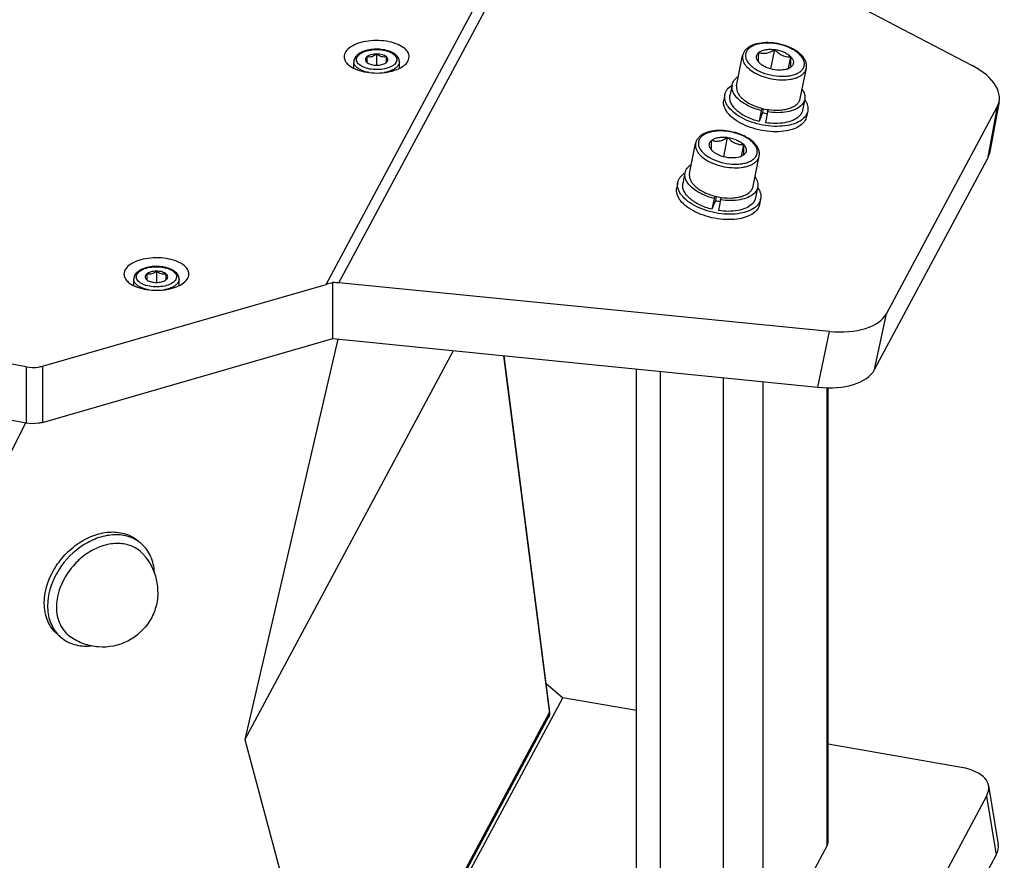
# Model space of a CAD drawing. Header units: millimetres. Extents: x 0 to 420, y 0 to 297.
# Tile 394 of 514: x 372 to 387, y 140 to 153. Entities that reach past the tile are written whole.
import ezdxf

# ---------------------------------------------------------------- set-up
doc = ezdxf.new("R2010")
doc.units = ezdxf.units.MM
doc.header["$LTSCALE"] = 23.1
doc.layers.get('0').update_dxf_attribs({"linetype": 'CONTINUOUS'})
doc.layers.add('02___PRT_ALL_AXES', color=7, linetype='CONTINUOUS')

msp = doc.modelspace()

# ---------------------------------------------------------------- linework, layer by layer
at = {"color": 7, "linetype": 'Continuous'}
for p, q in [((376.3357, 148.891), (379.9321, 155.602)), ((376.532, 148.9126), (380.0676, 155.5102)), ((380.0676, 155.5102), (386.2767, 152.2607)), ((377.1143, 152.4374), (377.1143, 152.2642)), ((383.1809, 152.2062), (383.2405, 152.5049)), ((376.7643, 152.2156), (376.7643, 152.3161)), ((376.9643, 152.3941), (376.9643, 152.3075)), ((376.9643, 152.3075), (376.9729, 152.3008)), ((377.2558, 152.3008), (377.2643, 152.3075)), ((377.2643, 152.3075), (377.2643, 152.3941)), ((377.4643, 152.2156), (377.4643, 152.3161)), ((382.6535, 151.9484), (382.7464, 152.4137)), ((383.004, 152.2989), (382.9983, 152.3047)), ((383.453, 152.2159), (383.4885, 152.3934)), ((383.6342, 151.7526), (383.7271, 152.2179)), ((382.5841, 151.9584), (382.5517, 151.7959)), ((382.4732, 151.8116), (382.4567, 151.7285)), ((383.7021, 151.7352), (383.6696, 151.5727)), ((386.6934, 151.7061), (386.5436, 150.9054)), ((383.0329, 151.5653), (382.9997, 151.3991)), ((383.0523, 151.5342), (382.9997, 151.3991)), ((383.0465, 151.6003), (383.0329, 151.5653)), ((383.0646, 151.596), (383.0523, 151.5342)), ((383.1313, 151.5454), (383.0981, 151.3792)), ((383.1313, 151.5454), (383.1452, 151.581)), ((383.7481, 151.557), (383.7315, 151.4739)), ((384.9582, 148.4398), (386.6635, 151.622)), ((386.6635, 151.622), (386.5138, 150.8212)), ((381.9288, 150.5961), (382.0218, 151.0614)), ((382.4562, 150.8539), (382.5158, 151.1526)), ((382.2793, 150.9466), (382.2736, 150.9524)), ((382.7283, 150.8636), (382.7638, 151.0411)), ((382.9095, 150.4003), (383.0024, 150.8656)), ((384.7761, 147.5787), (386.5138, 150.8212)), ((381.8594, 150.6061), (381.827, 150.4436)), ((381.7486, 150.4593), (381.732, 150.3762)), ((382.9774, 150.3829), (382.9449, 150.2204)), ((382.3082, 150.213), (382.275, 150.0468)), ((382.3276, 150.1819), (382.275, 150.0468)), ((382.3218, 150.248), (382.3082, 150.213)), ((382.3399, 150.2437), (382.3276, 150.1819)), ((382.4066, 150.1931), (382.3734, 150.0269)), ((382.4066, 150.1931), (382.4205, 150.2287)), ((383.0234, 150.2047), (383.0068, 150.1216)), ((373.7266, 149.0933), (373.7266, 148.9201)), ((373.3766, 148.8716), (373.3766, 148.9721)), ((373.5766, 149.05), (373.5766, 148.9634)), ((373.5766, 148.9634), (373.5852, 148.9567)), ((373.8681, 148.9567), (373.8766, 148.9634)), ((373.8766, 148.9634), (373.8766, 149.05)), ((374.0766, 148.8716), (374.0766, 148.9721)), ((371.9742, 147.6319), (376.3357, 148.891)), ((376.4417, 148.0555), (376.4417, 148.9183)), ((384.0831, 148.1674), (376.532, 148.9126)), ((371.7192, 147.6213), (365.9148, 148.7064)), ((384.7761, 147.5787), (384.9582, 148.4398)), ((371.9742, 146.7659), (376.4417, 148.0555)), ((376.5188, 148.0478), (375.0854, 141.8862)), ((376.5189, 148.0478), (375.0854, 141.8862)), ((376.4417, 148.0555), (383.9013, 147.3074)), ((383.9013, 147.3074), (384.0831, 148.1674)), ((371.7192, 146.7553), (365.9148, 147.8404)), ((378.2921, 147.8699), (375.0854, 141.8862)), ((379.7787, 142.2878), (379.0742, 147.7915)), ((379.0742, 147.7915), (379.7763, 142.3063)), ((371.7192, 147.6213), (371.7192, 146.7553)), ((371.9742, 147.6319), (371.9742, 146.7659)), ((381.1145, 138.3104), (381.1145, 147.5869)), ((381.4851, 138.1427), (381.4851, 147.5497)), ((382.4511, 138.166), (382.4511, 147.4528)), ((383.0634, 138.4191), (383.0634, 147.3914)), ((384.0469, 140.2544), (384.0469, 147.299)), ((384.064, 140.3165), (384.064, 147.2986)), ((371.7093, 146.7571), (368.3905, 140.1527)), ((379.7192, 142.7528), (379.9783, 142.5283)), ((376.4267, 135.9009), (379.9783, 142.5283)), ((381.1145, 142.3296), (379.9783, 142.5283)), ((379.7765, 142.3047), (376.5772, 136.3347)), ((379.7765, 142.3047), (379.7763, 142.3063)), ((379.7688, 142.2537), (376.571, 136.2866)), ((375.0854, 141.8862), (376.577, 136.3361)), ((375.0854, 141.8862), (376.5769, 136.3361)), ((386.1122, 141.4554), (384.064, 141.8136)), ((386.5307, 141.1757), (386.6804, 140.2702)), ((386.4988, 141.015), (384.7611, 137.7725)), ((386.4988, 141.015), (386.6485, 140.1094)), ((384.0469, 140.2544), (383.0634, 138.4191)), ((386.6485, 140.1094), (384.9432, 136.9273))]:
    msp.add_line(p, q, dxfattribs=at)
for centre, radius, start, end in [((377.0445, 152.4021), 0.124, 234.71833, 235.29749), ((377.1841, 152.4021), 0.124, 304.70251, 305.28167), ((383.1675, 152.4639), 0.2323, 225.26957, 225.73686), ((383.2541, 152.5997), 0.4323, 294.59072, 295.77331), ((383.354, 152.435), 0.2421, 289.31187, 292.11756), ((383.2439, 152.6209), 0.4558, 295.76631, 296.13309), ((383.2757, 152.5106), 0.9387, 255.87054, 262.00822), ((383.1894, 152.0785), 0.5613, 255.86055, 263.5555), ((382.4428, 151.1116), 0.2323, 225.26957, 225.73686), ((382.5294, 151.2474), 0.4323, 294.59072, 295.77331), ((382.6293, 151.0827), 0.2421, 289.31187, 292.11756), ((382.5192, 151.2686), 0.4558, 295.76631, 296.13309), ((382.551, 151.1583), 0.9387, 255.87054, 262.00822), ((382.4647, 150.7262), 0.5613, 255.86055, 263.5555), ((373.6568, 149.058), 0.124, 234.71833, 235.29749), ((373.7964, 149.058), 0.124, 304.70251, 305.28167), ((373.1448, 144.4929), 0.5359, 54.56619, 56.10693), ((373.1455, 144.494), 0.5347, 49.09362, 54.56306), ((372.6043, 143.8685), 0.5382, 222.11172, 229.08281)]:
    msp.add_arc(centre, radius, start, end, dxfattribs=at)
for centre, major_axis, ratio, start_param, end_param in [((385.712, 151.8982), (0.9808, -0.1954), 0.5320543, -0.1604666, 1.0666685), ((385.5625, 151.099), (0.9804, -0.1975), 0.5322907, -0.1593257, 0.0074014), ((376.3357, 148.0249), (1.1681, 0.5975), 0.6161255, 1.1788443, 1.2654823), ((376.3499, 148.0515), (1.0543, 0.1371), 0.8122862, 1.2929421, 1.3789335), ((384.0067, 148.7161), (0.9808, -0.1954), 0.5320543, -1.3876016, -0.1604666), ((383.8249, 147.8566), (0.9803, -0.1976), 0.5323303, -1.3863775, -0.1592425), ((379.6702, 142.2818), (0.1072, -0.0237), 0.8833956, 5.638389, 6.590419), ((379.6708, 142.2827), (0.1062, 0.0196), 0.7973178, 0.018061, 0.0283853), ((385.5475, 140.992), (0.9823, 0.189), 0.4541199, -0.3532987, 0.8738364), ((383.564, 140.2427), (0.4983, 0.0926), 0.4481906, -0.3449074, -0.083108), ((385.697, 140.0881), (0.9826, 0.187), 0.4547421, -0.3523794, -0.0109937)]:
    msp.add_ellipse(centre, major_axis=major_axis, ratio=ratio, start_param=start_param, end_param=end_param, dxfattribs=at)
for points, knots in [([(383.6564, 152.4138), (383.6277, 152.4444), (383.5562, 152.4997), (383.4297, 152.5601), (383.2868, 152.5999), (383.1397, 152.6158), (383.0008, 152.6064), (382.8969, 152.5759), (382.8296, 152.5369), (382.7899, 152.502), (382.7607, 152.4608), (382.7496, 152.4295), (382.7464, 152.4137)], [0, 0, 0, 0, 0.121068, 0.257454, 0.4025386, 0.5472054, 0.6824494, 0.8020083, 0.8556268, 0.9057564, 0.9534723, 1, 1, 1, 1]), ([(383.6339, 152.4197), (383.6179, 152.4368), (383.5804, 152.4694), (383.49, 152.5267), (383.3555, 152.5793), (383.2107, 152.6045), (383.0949, 152.6058), (383.0146, 152.5972), (382.9428, 152.5792), (382.882, 152.5526), (382.8343, 152.5178), (382.8019, 152.4754), (382.7873, 152.4268), (382.792, 152.3754), (382.8146, 152.3242), (382.8388, 152.2934), (382.8529, 152.2783)], [0, 0, 0, 0, 0.06216, 0.131089, 0.2833579, 0.4420395, 0.5184913, 0.5902819, 0.655854, 0.7142692, 0.7655223, 0.8109416, 0.8534424, 0.8969869, 0.9451395, 1, 1, 1, 1]), ([(377.409, 152.4239), (377.3871, 152.4428), (377.3324, 152.4743), (377.2379, 152.5023), (377.1324, 152.5138), (377.0253, 152.5081), (376.9262, 152.4855), (376.8543, 152.4521), (376.8097, 152.4165), (376.7846, 152.3866), (376.7682, 152.3528), (376.7643, 152.3282), (376.7643, 152.3161)], [0, 0, 0, 0, 0.115617, 0.2481567, 0.3921843, 0.5379922, 0.6752892, 0.7967589, 0.8512701, 0.9024727, 0.9516605, 1, 1, 1, 1]), ([(376.8458, 152.2733), (376.8364, 152.2814), (376.8202, 152.2986), (376.8052, 152.3293), (376.8029, 152.3616), (376.8139, 152.393), (376.8365, 152.4218), (376.8832, 152.4581), (376.9639, 152.4905), (377.0751, 152.5083), (377.1921, 152.5047), (377.298, 152.4803), (377.3596, 152.4483), (377.3828, 152.4283)], [0, 0, 0, 0, 0.0498983, 0.0935154, 0.1341733, 0.1763503, 0.2239019, 0.2789131, 0.4115669, 0.5667658, 0.7280932, 0.8773568, 1, 1, 1, 1]), ([(377.3828, 152.4283), (377.3922, 152.4201), (377.4084, 152.4029), (377.4235, 152.3723), (377.4257, 152.34), (377.4147, 152.3085), (377.3921, 152.2798), (377.3454, 152.2435), (377.2648, 152.2111), (377.1535, 152.1932), (377.0365, 152.1969), (376.9307, 152.2213), (376.869, 152.2532), (376.8458, 152.2733)], [0, 0, 0, 0, 0.0498983, 0.0935154, 0.1341733, 0.1763503, 0.2239019, 0.2789131, 0.4115669, 0.5667658, 0.7280932, 0.8773568, 1, 1, 1, 1]), ([(377.1143, 152.4374), (377.0852, 152.4374), (377.0428, 152.4323), (376.993, 152.414), (376.9726, 152.4012), (376.9643, 152.3941)], [0, 0, 0, 0, 0.550744, 0.7929119, 1, 1, 1, 1]), ([(377.1143, 152.4374), (377.1028, 152.4283), (377.0793, 152.4116), (377.0409, 152.3941), (377.0015, 152.3884), (376.9762, 152.3916), (376.9643, 152.3941)], [0, 0, 0, 0, 0.2724053, 0.5328132, 0.7741072, 1, 1, 1, 1]), ([(377.2643, 152.3941), (377.256, 152.4012), (377.2356, 152.414), (377.1858, 152.4323), (377.1434, 152.4374), (377.1143, 152.4374)], [0, 0, 0, 0, 0.2070881, 0.449256, 1, 1, 1, 1]), ([(377.2643, 152.3941), (377.2524, 152.3916), (377.2272, 152.3884), (377.1877, 152.3941), (377.1494, 152.4116), (377.1258, 152.4283), (377.1143, 152.4374)], [0, 0, 0, 0, 0.2258928, 0.4671868, 0.7275947, 1, 1, 1, 1]), ([(377.4643, 152.3161), (377.4643, 152.3362), (377.4529, 152.378), (377.425, 152.41), (377.409, 152.4239)], [0, 0, 0, 0, 0.485735, 1, 1, 1, 1]), ([(382.8529, 152.2783), (382.8689, 152.2613), (382.9064, 152.2286), (382.9968, 152.1714), (383.1313, 152.1187), (383.2761, 152.0936), (383.3919, 152.0922), (383.4722, 152.1009), (383.544, 152.1188), (383.6048, 152.1455), (383.6525, 152.1803), (383.6849, 152.2227), (383.6995, 152.2712), (383.6948, 152.3227), (383.6722, 152.3738), (383.648, 152.4046), (383.6339, 152.4197)], [0, 0, 0, 0, 0.06216, 0.131089, 0.2833579, 0.4420395, 0.5184913, 0.5902819, 0.655854, 0.7142692, 0.7655223, 0.8109416, 0.8534424, 0.8969869, 0.9451395, 1, 1, 1, 1]), ([(382.9983, 152.3047), (382.9868, 152.317), (382.9677, 152.3424), (382.9571, 152.3801), (382.96, 152.408), (382.9697, 152.4346), (382.9842, 152.4512), (382.9954, 152.4605)], [0, 0, 0, 0, 0.2853119, 0.5271275, 0.6403868, 0.754207, 1, 1, 1, 1]), ([(382.9983, 152.3047), (382.9971, 152.3063), (382.9948, 152.3111), (382.9925, 152.3206), (382.991, 152.334), (382.9899, 152.3608), (382.9914, 152.4036), (382.9939, 152.4402), (382.9954, 152.4605)], [0, 0, 0, 0, 0.0403288, 0.0996713, 0.1844199, 0.2987765, 0.6116557, 1, 1, 1, 1]), ([(382.9954, 152.4605), (383.0087, 152.4715), (383.0421, 152.49), (383.1008, 152.5058), (383.1686, 152.5114), (383.2161, 152.5082), (383.2405, 152.5049)], [0, 0, 0, 0, 0.202862, 0.4415193, 0.710794, 1, 1, 1, 1]), ([(382.9954, 152.4605), (383.0131, 152.4545), (383.0516, 152.4452), (383.1144, 152.448), (383.1787, 152.4697), (383.2199, 152.4923), (383.2405, 152.5049)], [0, 0, 0, 0, 0.2175923, 0.4555185, 0.7193452, 1, 1, 1, 1]), ([(383.2405, 152.5049), (383.2895, 152.4982), (383.3603, 152.4789), (383.4414, 152.435), (383.4748, 152.4079), (383.4885, 152.3934)], [0, 0, 0, 0, 0.537313, 0.7832287, 1, 1, 1, 1]), ([(383.2405, 152.5049), (383.2578, 152.487), (383.2939, 152.4534), (383.3555, 152.4146), (383.4221, 152.3948), (383.4669, 152.3927), (383.4885, 152.3934)], [0, 0, 0, 0, 0.2662645, 0.5249716, 0.7691865, 1, 1, 1, 1]), ([(376.8112, 152.2286), (376.7974, 152.2406), (376.7742, 152.2664), (376.7643, 152.3005), (376.7643, 152.3161)], [0, 0, 0, 0, 0.5392238, 1, 1, 1, 1]), ([(376.9643, 152.3941), (376.9575, 152.3882), (376.946, 152.3754), (376.9389, 152.3508), (376.946, 152.3262), (376.9575, 152.3134), (376.9643, 152.3075)], [0, 0, 0, 0, 0.2696139, 0.5, 0.7303861, 1, 1, 1, 1]), ([(376.9739, 152.3001), (376.9922, 152.2874), (377.039, 152.2696), (377.0878, 152.2642), (377.1143, 152.2642)], [0, 0, 0, 0, 0.4575318, 1, 1, 1, 1]), ([(377.1143, 152.2642), (377.1408, 152.2642), (377.1896, 152.2696), (377.2364, 152.2874), (377.2547, 152.3001)], [0, 0, 0, 0, 0.5424682, 1, 1, 1, 1]), ([(377.4643, 152.3161), (377.4643, 152.307), (377.4613, 152.2881), (377.4455, 152.2559), (377.4131, 152.222), (377.3626, 152.1906), (377.2995, 152.1658), (377.2528, 152.1549), (377.2281, 152.1506)], [0, 0, 0, 0, 0.0884823, 0.1829031, 0.3444896, 0.5359497, 0.7563666, 1, 1, 1, 1]), ([(377.2643, 152.3075), (377.2711, 152.3134), (377.2826, 152.3262), (377.2898, 152.3508), (377.2826, 152.3754), (377.2711, 152.3882), (377.2643, 152.3941)], [0, 0, 0, 0, 0.2696139, 0.5, 0.7303861, 1, 1, 1, 1]), ([(382.7464, 152.4137), (382.7437, 152.3997), (382.7424, 152.3699), (382.7537, 152.3247), (382.7774, 152.2799), (382.7996, 152.2525), (382.8123, 152.2389)], [0, 0, 0, 0, 0.2208304, 0.4550917, 0.712933, 1, 1, 1, 1]), ([(383.2463, 152.1931), (383.1994, 152.1995), (383.1314, 152.2177), (383.0525, 152.2586), (383.0193, 152.2839), (383.0053, 152.2975)], [0, 0, 0, 0, 0.5336826, 0.7801719, 1, 1, 1, 1]), ([(383.4885, 152.3934), (383.4869, 152.3731), (383.4844, 152.3364), (383.483, 152.2937), (383.484, 152.2669), (383.4856, 152.2534), (383.4879, 152.244), (383.4901, 152.2392), (383.4914, 152.2375)], [0, 0, 0, 0, 0.3883443, 0.7012235, 0.8155801, 0.9003287, 0.9596712, 1, 1, 1, 1]), ([(383.4885, 152.3934), (383.5, 152.3811), (383.5191, 152.3557), (383.5297, 152.3179), (383.5268, 152.29), (383.5171, 152.2635), (383.5026, 152.2468), (383.4914, 152.2375)], [0, 0, 0, 0, 0.2853119, 0.5271275, 0.6403868, 0.754207, 1, 1, 1, 1]), ([(383.7271, 152.2179), (383.7304, 152.2344), (383.732, 152.2691), (383.7194, 152.3205), (383.6937, 152.3698), (383.6699, 152.3995), (383.6564, 152.4138)], [0, 0, 0, 0, 0.2337775, 0.4740628, 0.7275816, 1, 1, 1, 1]), ([(377.0006, 152.1506), (376.9635, 152.157), (376.8965, 152.1746), (376.8348, 152.2082), (376.8112, 152.2286)], [0, 0, 0, 0, 0.5470044, 1, 1, 1, 1]), ([(382.8123, 152.2389), (382.8409, 152.2085), (382.9131, 152.1529), (383.0413, 152.0917), (383.1873, 152.0506), (383.3377, 152.0336), (383.4594, 152.0409), (383.5467, 152.061), (383.6027, 152.0818), (383.65, 152.1083), (383.6877, 152.1402), (383.7144, 152.1768), (383.7244, 152.2042), (383.7271, 152.2179)], [0, 0, 0, 0, 0.1211667, 0.2604736, 0.4097309, 0.5587542, 0.697403, 0.7602865, 0.8178855, 0.8699738, 0.9168741, 0.9596155, 1, 1, 1, 1]), ([(383.4341, 152.2065), (383.4061, 152.1967), (383.3431, 152.1858), (383.2796, 152.1886), (383.2463, 152.1931)], [0, 0, 0, 0, 0.4688006, 1, 1, 1, 1]), ([(383.4914, 152.2375), (383.4876, 152.2352), (383.4723, 152.226), (383.4566, 152.2175), (383.4447, 152.2117)], [0, 0, 0, 0, 0.2521285, 1, 1, 1, 1]), ([(383.4914, 152.2375), (383.4882, 152.2349), (383.4739, 152.2241), (383.4578, 152.2159), (383.4452, 152.2107)], [0, 0, 0, 0, 0.2336291, 1, 1, 1, 1]), ([(382.5849, 151.9621), (382.5874, 151.9745), (382.5955, 151.9993), (382.6243, 152.0466), (382.6573, 152.0749), (382.6818, 152.0908)], [0, 0, 0, 0, 0.2304716, 0.4697415, 1, 1, 1, 1]), ([(382.4732, 151.8116), (382.4761, 151.8257), (382.4854, 151.8541), (382.5182, 151.9081), (382.556, 151.9404), (382.584, 151.9585)], [0, 0, 0, 0, 0.2304337, 0.4696838, 1, 1, 1, 1]), ([(382.7585, 151.6816), (382.7289, 151.701), (382.6763, 151.7416), (382.6157, 151.8124), (382.5868, 151.8768), (382.5805, 151.9268), (382.5826, 151.9506), (382.5849, 151.9621)], [0, 0, 0, 0, 0.3044669, 0.5689445, 0.7958872, 0.8995787, 1, 1, 1, 1]), ([(382.6535, 151.9484), (382.6507, 151.9344), (382.6495, 151.9045), (382.6608, 151.8594), (382.6845, 151.8146), (382.7067, 151.7871), (382.7194, 151.7736)], [0, 0, 0, 0, 0.2208305, 0.4550914, 0.7129325, 1, 1, 1, 1]), ([(383.6627, 151.8949), (383.6793, 151.8709), (383.6989, 151.8321), (383.7073, 151.7773), (383.7053, 151.7513), (383.7028, 151.7389)], [0, 0, 0, 0, 0.5302736, 0.7695386, 1, 1, 1, 1]), ([(383.4202, 151.2536), (383.3666, 151.2439), (383.2532, 151.2351), (383.0804, 151.2488), (382.9086, 151.2879), (382.7501, 151.3495), (382.6163, 151.4291), (382.5292, 151.5098), (382.4827, 151.579), (382.461, 151.6294), (382.4514, 151.6797), (382.4535, 151.7128), (382.4567, 151.7285)], [0, 0, 0, 0, 0.1368841, 0.2840547, 0.4337878, 0.5779873, 0.7093782, 0.8228727, 0.8725407, 0.9178803, 0.9598667, 1, 1, 1, 1]), ([(383.4368, 151.3367), (383.3832, 151.327), (383.2697, 151.3182), (383.097, 151.3319), (382.9252, 151.371), (382.7667, 151.4326), (382.6329, 151.5122), (382.5458, 151.5929), (382.4993, 151.6621), (382.4775, 151.7125), (382.468, 151.7628), (382.4701, 151.7959), (382.4732, 151.8116)], [0, 0, 0, 0, 0.1368841, 0.2840547, 0.4337878, 0.5779873, 0.7093782, 0.8228727, 0.8725407, 0.9178803, 0.9598667, 1, 1, 1, 1]), ([(382.9997, 151.3991), (382.9339, 151.4157), (382.8394, 151.449), (382.7275, 151.5117), (382.6583, 151.5633), (382.6041, 151.6191), (382.5666, 151.6776), (382.5473, 151.7374), (382.548, 151.7774), (382.5517, 151.7959)], [0, 0, 0, 0, 0.3145911, 0.459925, 0.5932499, 0.7128831, 0.8187089, 0.9128183, 1, 1, 1, 1]), ([(382.7194, 151.7736), (382.738, 151.7537), (382.7821, 151.7159), (382.8887, 151.6505), (382.9814, 151.6167), (383.0465, 151.6003)], [0, 0, 0, 0, 0.2185472, 0.4621342, 1, 1, 1, 1]), ([(383.0329, 151.5653), (382.9828, 151.5779), (382.8877, 151.6092), (382.7986, 151.6553), (382.7585, 151.6816)], [0, 0, 0, 0, 0.5186515, 1, 1, 1, 1]), ([(383.7028, 151.7389), (383.6991, 151.7203), (383.6842, 151.6828), (383.6347, 151.6251), (383.5482, 151.5743), (383.4256, 151.5405), (383.2828, 151.5293), (383.1826, 151.5375), (383.1313, 151.5454)], [0, 0, 0, 0, 0.0870689, 0.1811405, 0.3447508, 0.5396975, 0.7614589, 1, 1, 1, 1]), ([(383.1452, 151.581), (383.2034, 151.5728), (383.29, 151.5687), (383.4001, 151.5824), (383.4723, 151.6011), (383.5339, 151.628), (383.5832, 151.6626), (383.6183, 151.7042), (383.631, 151.7365), (383.6342, 151.7526)], [0, 0, 0, 0, 0.3147251, 0.4598889, 0.5930147, 0.7125078, 0.8183201, 0.9125688, 1, 1, 1, 1]), ([(383.7022, 151.7352), (383.7121, 151.7209), (383.7292, 151.6919), (383.7462, 151.6463), (383.7532, 151.6009), (383.7509, 151.5712), (383.7481, 151.557)], [0, 0, 0, 0, 0.2763391, 0.5312888, 0.770046, 1, 1, 1, 1]), ([(383.6696, 151.5727), (383.6659, 151.5541), (383.651, 151.5166), (383.6015, 151.4589), (383.515, 151.4081), (383.3924, 151.3743), (383.2496, 151.3631), (383.1494, 151.3713), (383.0981, 151.3792)], [0, 0, 0, 0, 0.0870689, 0.1811405, 0.3447512, 0.5396979, 0.7614591, 1, 1, 1, 1]), ([(383.7481, 151.557), (383.7454, 151.5438), (383.7371, 151.5175), (383.708, 151.4671), (383.6482, 151.4116), (383.5516, 151.3635), (383.4771, 151.344), (383.4368, 151.3367)], [0, 0, 0, 0, 0.1001093, 0.2035487, 0.4303021, 0.6950398, 1, 1, 1, 1]), ([(383.7315, 151.4739), (383.7289, 151.4607), (383.7205, 151.4344), (383.6914, 151.384), (383.6316, 151.3285), (383.535, 151.2804), (383.4605, 151.2609), (383.4202, 151.2536)], [0, 0, 0, 0, 0.1001093, 0.2035487, 0.4303021, 0.6950398, 1, 1, 1, 1]), ([(382.9317, 151.0615), (382.903, 151.0921), (382.8315, 151.1474), (382.705, 151.2078), (382.5621, 151.2476), (382.415, 151.2635), (382.2761, 151.2541), (382.1722, 151.2237), (382.105, 151.1846), (382.0652, 151.1497), (382.036, 151.1085), (382.0249, 151.0772), (382.0218, 151.0614)], [0, 0, 0, 0, 0.121068, 0.257454, 0.4025386, 0.5472054, 0.6824494, 0.8020083, 0.8556268, 0.9057564, 0.9534723, 1, 1, 1, 1]), ([(382.9092, 151.0674), (382.8932, 151.0845), (382.8557, 151.1171), (382.7653, 151.1744), (382.6308, 151.227), (382.486, 151.2522), (382.3702, 151.2535), (382.2899, 151.2449), (382.2181, 151.2269), (382.1573, 151.2003), (382.1096, 151.1655), (382.0772, 151.1231), (382.0626, 151.0745), (382.0673, 151.0231), (382.0899, 150.9719), (382.1141, 150.9411), (382.1282, 150.926)], [0, 0, 0, 0, 0.06216, 0.131089, 0.2833579, 0.4420395, 0.5184913, 0.5902819, 0.655854, 0.7142692, 0.7655223, 0.8109416, 0.8534424, 0.8969869, 0.9451395, 1, 1, 1, 1]), ([(382.0218, 151.0614), (382.019, 151.0474), (382.0177, 151.0176), (382.029, 150.9724), (382.0527, 150.9277), (382.0749, 150.9002), (382.0876, 150.8866)], [0, 0, 0, 0, 0.2208304, 0.4550917, 0.712933, 1, 1, 1, 1]), ([(382.1282, 150.926), (382.1442, 150.909), (382.1817, 150.8763), (382.2721, 150.8191), (382.4066, 150.7664), (382.5514, 150.7413), (382.6672, 150.7399), (382.7475, 150.7486), (382.8193, 150.7665), (382.8801, 150.7932), (382.9278, 150.828), (382.9602, 150.8704), (382.9748, 150.9189), (382.9701, 150.9704), (382.9475, 151.0215), (382.9234, 151.0523), (382.9092, 151.0674)], [0, 0, 0, 0, 0.06216, 0.131089, 0.2833579, 0.4420395, 0.5184913, 0.5902819, 0.655854, 0.7142692, 0.7655223, 0.8109416, 0.8534424, 0.8969869, 0.9451395, 1, 1, 1, 1]), ([(382.2736, 150.9524), (382.2621, 150.9647), (382.2431, 150.9901), (382.2325, 151.0278), (382.2353, 151.0557), (382.245, 151.0823), (382.2595, 151.099), (382.2707, 151.1082)], [0, 0, 0, 0, 0.2853119, 0.5271275, 0.6403868, 0.754207, 1, 1, 1, 1]), ([(382.2736, 150.9524), (382.2724, 150.9541), (382.2701, 150.9588), (382.2679, 150.9683), (382.2663, 150.9817), (382.2652, 151.0086), (382.2667, 151.0513), (382.2692, 151.0879), (382.2707, 151.1082)], [0, 0, 0, 0, 0.0403288, 0.0996713, 0.1844199, 0.2987765, 0.6116557, 1, 1, 1, 1]), ([(382.2707, 151.1082), (382.284, 151.1192), (382.3174, 151.1377), (382.3761, 151.1535), (382.4439, 151.1591), (382.4914, 151.1559), (382.5158, 151.1526)], [0, 0, 0, 0, 0.202862, 0.4415193, 0.710794, 1, 1, 1, 1]), ([(382.2707, 151.1082), (382.2884, 151.1022), (382.3269, 151.0929), (382.3897, 151.0957), (382.454, 151.1174), (382.4952, 151.14), (382.5158, 151.1526)], [0, 0, 0, 0, 0.2175923, 0.4555185, 0.7193452, 1, 1, 1, 1]), ([(382.5158, 151.1526), (382.5648, 151.1459), (382.6356, 151.1266), (382.7167, 151.0827), (382.7501, 151.0556), (382.7638, 151.0411)], [0, 0, 0, 0, 0.537313, 0.7832287, 1, 1, 1, 1]), ([(382.5158, 151.1526), (382.5331, 151.1347), (382.5692, 151.1011), (382.6308, 151.0623), (382.6974, 151.0425), (382.7422, 151.0404), (382.7638, 151.0411)], [0, 0, 0, 0, 0.2662645, 0.5249716, 0.7691865, 1, 1, 1, 1]), ([(383.0024, 150.8656), (383.0057, 150.8821), (383.0073, 150.9168), (382.9948, 150.9682), (382.969, 151.0176), (382.9452, 151.0472), (382.9317, 151.0615)], [0, 0, 0, 0, 0.2337775, 0.4740628, 0.7275816, 1, 1, 1, 1]), ([(382.5216, 150.8409), (382.4747, 150.8472), (382.4068, 150.8654), (382.3278, 150.9063), (382.2946, 150.9316), (382.2806, 150.9452)], [0, 0, 0, 0, 0.5336826, 0.7801719, 1, 1, 1, 1]), ([(382.7638, 151.0411), (382.7622, 151.0208), (382.7598, 150.9841), (382.7583, 150.9414), (382.7593, 150.9146), (382.7609, 150.9011), (382.7632, 150.8917), (382.7654, 150.8869), (382.7667, 150.8852)], [0, 0, 0, 0, 0.3883443, 0.7012235, 0.8155801, 0.9003287, 0.9596712, 1, 1, 1, 1]), ([(382.7638, 151.0411), (382.7753, 151.0288), (382.7944, 151.0034), (382.805, 150.9656), (382.8021, 150.9377), (382.7924, 150.9112), (382.7779, 150.8945), (382.7667, 150.8852)], [0, 0, 0, 0, 0.2853119, 0.5271275, 0.6403868, 0.754207, 1, 1, 1, 1]), ([(382.0876, 150.8866), (382.1162, 150.8562), (382.1884, 150.8007), (382.3166, 150.7394), (382.4626, 150.6983), (382.6131, 150.6813), (382.7347, 150.6886), (382.822, 150.7087), (382.878, 150.7295), (382.9254, 150.756), (382.963, 150.7879), (382.9897, 150.8245), (382.9997, 150.8519), (383.0024, 150.8656)], [0, 0, 0, 0, 0.1211667, 0.2604736, 0.4097309, 0.5587542, 0.697403, 0.7602865, 0.8178855, 0.8699738, 0.9168741, 0.9596155, 1, 1, 1, 1]), ([(382.7094, 150.8543), (382.6814, 150.8444), (382.6184, 150.8335), (382.5549, 150.8363), (382.5216, 150.8409)], [0, 0, 0, 0, 0.4688006, 1, 1, 1, 1]), ([(382.7667, 150.8852), (382.7629, 150.8829), (382.7476, 150.8737), (382.732, 150.8652), (382.72, 150.8594)], [0, 0, 0, 0, 0.2521285, 1, 1, 1, 1]), ([(382.7667, 150.8852), (382.7635, 150.8826), (382.7492, 150.8718), (382.7331, 150.8636), (382.7205, 150.8584)], [0, 0, 0, 0, 0.2336291, 1, 1, 1, 1]), ([(381.7486, 150.4593), (381.7514, 150.4734), (381.7607, 150.5018), (381.7935, 150.5558), (381.8313, 150.5881), (381.8593, 150.6062)], [0, 0, 0, 0, 0.2304337, 0.4696838, 1, 1, 1, 1]), ([(382.0338, 150.3293), (382.0043, 150.3487), (381.9516, 150.3893), (381.891, 150.4601), (381.8621, 150.5245), (381.8558, 150.5745), (381.8579, 150.5983), (381.8602, 150.6098)], [0, 0, 0, 0, 0.3044669, 0.5689445, 0.7958872, 0.8995787, 1, 1, 1, 1]), ([(381.8602, 150.6098), (381.8627, 150.6222), (381.8708, 150.647), (381.8996, 150.6943), (381.9326, 150.7226), (381.9571, 150.7385)], [0, 0, 0, 0, 0.2304716, 0.4697415, 1, 1, 1, 1]), ([(382.7121, 149.9844), (382.6585, 149.9747), (382.5451, 149.9659), (382.3723, 149.9796), (382.2005, 150.0187), (382.042, 150.0803), (381.9082, 150.1599), (381.8211, 150.2406), (381.7746, 150.3098), (381.7529, 150.3602), (381.7433, 150.4105), (381.7454, 150.4436), (381.7486, 150.4593)], [0, 0, 0, 0, 0.1368841, 0.2840547, 0.4337878, 0.5779873, 0.7093782, 0.8228727, 0.8725407, 0.9178803, 0.9598667, 1, 1, 1, 1]), ([(381.9288, 150.5961), (381.926, 150.5821), (381.9248, 150.5522), (381.9361, 150.5071), (381.9598, 150.4623), (381.982, 150.4348), (381.9947, 150.4213)], [0, 0, 0, 0, 0.2208305, 0.4550914, 0.7129325, 1, 1, 1, 1]), ([(382.938, 150.5426), (382.9546, 150.5186), (382.9742, 150.4798), (382.9826, 150.425), (382.9806, 150.399), (382.9781, 150.3866)], [0, 0, 0, 0, 0.5302736, 0.7695386, 1, 1, 1, 1]), ([(382.6955, 149.9013), (382.6419, 149.8916), (382.5285, 149.8828), (382.3557, 149.8965), (382.1839, 149.9356), (382.0254, 149.9972), (381.8916, 150.0768), (381.8045, 150.1575), (381.758, 150.2267), (381.7363, 150.2771), (381.7267, 150.3274), (381.7288, 150.3605), (381.732, 150.3762)], [0, 0, 0, 0, 0.1368841, 0.2840547, 0.4337878, 0.5779873, 0.7093782, 0.8228727, 0.8725407, 0.9178803, 0.9598667, 1, 1, 1, 1]), ([(382.275, 150.0468), (382.2092, 150.0634), (382.1147, 150.0967), (382.0028, 150.1594), (381.9336, 150.211), (381.8794, 150.2668), (381.8419, 150.3253), (381.8226, 150.3851), (381.8233, 150.4252), (381.827, 150.4436)], [0, 0, 0, 0, 0.3145911, 0.459925, 0.5932499, 0.7128831, 0.8187089, 0.9128183, 1, 1, 1, 1]), ([(381.9947, 150.4213), (382.0133, 150.4014), (382.0574, 150.3636), (382.164, 150.2983), (382.2568, 150.2644), (382.3218, 150.248)], [0, 0, 0, 0, 0.2185472, 0.4621342, 1, 1, 1, 1]), ([(382.3082, 150.213), (382.2581, 150.2256), (382.163, 150.2569), (382.0739, 150.303), (382.0338, 150.3293)], [0, 0, 0, 0, 0.5186515, 1, 1, 1, 1]), ([(382.9781, 150.3866), (382.9744, 150.368), (382.9595, 150.3305), (382.91, 150.2728), (382.8235, 150.222), (382.7009, 150.1882), (382.5581, 150.177), (382.4579, 150.1852), (382.4066, 150.1931)], [0, 0, 0, 0, 0.0870689, 0.1811405, 0.3447508, 0.5396975, 0.7614589, 1, 1, 1, 1]), ([(382.4205, 150.2287), (382.4787, 150.2205), (382.5653, 150.2164), (382.6754, 150.2301), (382.7476, 150.2488), (382.8092, 150.2757), (382.8585, 150.3103), (382.8936, 150.3519), (382.9063, 150.3842), (382.9095, 150.4003)], [0, 0, 0, 0, 0.3147251, 0.4598889, 0.5930147, 0.7125078, 0.8183201, 0.9125688, 1, 1, 1, 1]), ([(382.9775, 150.3829), (382.9874, 150.3686), (383.0045, 150.3396), (383.0215, 150.294), (383.0285, 150.2486), (383.0262, 150.2189), (383.0234, 150.2047)], [0, 0, 0, 0, 0.2763391, 0.5312888, 0.770046, 1, 1, 1, 1]), ([(382.9449, 150.2204), (382.9412, 150.2018), (382.9263, 150.1643), (382.8769, 150.1066), (382.7903, 150.0558), (382.6677, 150.022), (382.5249, 150.0109), (382.4247, 150.019), (382.3734, 150.0269)], [0, 0, 0, 0, 0.0870689, 0.1811405, 0.3447512, 0.5396979, 0.7614591, 1, 1, 1, 1]), ([(383.0234, 150.2047), (383.0208, 150.1915), (383.0124, 150.1652), (382.9833, 150.1148), (382.9235, 150.0593), (382.8269, 150.0112), (382.7524, 149.9917), (382.7121, 149.9844)], [0, 0, 0, 0, 0.1001093, 0.2035487, 0.4303021, 0.6950398, 1, 1, 1, 1]), ([(383.0068, 150.1216), (383.0042, 150.1084), (382.9958, 150.0821), (382.9668, 150.0317), (382.9069, 149.9762), (382.8104, 149.9281), (382.7358, 149.9086), (382.6955, 149.9013)], [0, 0, 0, 0, 0.1001093, 0.2035487, 0.4303021, 0.6950398, 1, 1, 1, 1]), ([(374.0213, 149.0798), (373.9994, 149.0987), (373.9447, 149.1303), (373.8502, 149.1582), (373.7448, 149.1698), (373.6376, 149.164), (373.5386, 149.1414), (373.4666, 149.1081), (373.422, 149.0724), (373.3969, 149.0425), (373.3805, 149.0087), (373.3766, 148.9842), (373.3766, 148.9721)], [0, 0, 0, 0, 0.115617, 0.2481567, 0.3921843, 0.5379922, 0.6752892, 0.7967589, 0.8512701, 0.9024727, 0.9516605, 1, 1, 1, 1]), ([(373.4582, 148.9292), (373.4487, 148.9374), (373.4325, 148.9546), (373.4175, 148.9852), (373.4152, 149.0175), (373.4262, 149.049), (373.4488, 149.0777), (373.4955, 149.114), (373.5762, 149.1464), (373.6874, 149.1642), (373.8044, 149.1606), (373.9103, 149.1362), (373.972, 149.1042), (373.9951, 149.0842)], [0, 0, 0, 0, 0.0498983, 0.0935154, 0.1341733, 0.1763503, 0.2239019, 0.2789131, 0.4115669, 0.5667658, 0.7280932, 0.8773568, 1, 1, 1, 1]), ([(373.7266, 149.0933), (373.6975, 149.0933), (373.6551, 149.0883), (373.6053, 149.0699), (373.5849, 149.0572), (373.5766, 149.05)], [0, 0, 0, 0, 0.550744, 0.7929119, 1, 1, 1, 1]), ([(373.7266, 149.0933), (373.7151, 149.0842), (373.6916, 149.0675), (373.6532, 149.05), (373.6138, 149.0444), (373.5886, 149.0475), (373.5766, 149.05)], [0, 0, 0, 0, 0.2724053, 0.5328132, 0.7741072, 1, 1, 1, 1]), ([(373.8766, 149.05), (373.8683, 149.0572), (373.8479, 149.0699), (373.7981, 149.0883), (373.7558, 149.0933), (373.7266, 149.0933)], [0, 0, 0, 0, 0.2070881, 0.449256, 1, 1, 1, 1]), ([(373.8766, 149.05), (373.8647, 149.0475), (373.8395, 149.0444), (373.8001, 149.05), (373.7617, 149.0675), (373.7382, 149.0842), (373.7266, 149.0933)], [0, 0, 0, 0, 0.2258928, 0.4671868, 0.7275947, 1, 1, 1, 1]), ([(373.4235, 148.8846), (373.4097, 148.8965), (373.3865, 148.9223), (373.3766, 148.9565), (373.3766, 148.9721)], [0, 0, 0, 0, 0.5392238, 1, 1, 1, 1]), ([(373.9951, 149.0842), (374.0045, 149.0761), (374.0207, 149.0589), (374.0358, 149.0282), (374.038, 148.9959), (374.027, 148.9645), (374.0044, 148.9357), (373.9578, 148.8994), (373.8771, 148.867), (373.7658, 148.8492), (373.6489, 148.8528), (373.543, 148.8772), (373.4813, 148.9092), (373.4582, 148.9292)], [0, 0, 0, 0, 0.0498983, 0.0935154, 0.1341733, 0.1763503, 0.2239019, 0.2789131, 0.4115669, 0.5667658, 0.7280932, 0.8773568, 1, 1, 1, 1]), ([(373.5766, 149.05), (373.5698, 149.0441), (373.5583, 149.0313), (373.5512, 149.0067), (373.5583, 148.9821), (373.5698, 148.9693), (373.5766, 148.9634)], [0, 0, 0, 0, 0.2696139, 0.5, 0.7303861, 1, 1, 1, 1]), ([(373.5862, 148.956), (373.6046, 148.9433), (373.6513, 148.9255), (373.7002, 148.9201), (373.7266, 148.9201)], [0, 0, 0, 0, 0.4575318, 1, 1, 1, 1]), ([(373.7266, 148.9201), (373.7531, 148.9201), (373.802, 148.9255), (373.8487, 148.9433), (373.8671, 148.956)], [0, 0, 0, 0, 0.5424682, 1, 1, 1, 1]), ([(374.0766, 148.9721), (374.0766, 148.963), (374.0736, 148.944), (374.0578, 148.9118), (374.0254, 148.8779), (373.9749, 148.8466), (373.9118, 148.8218), (373.8651, 148.8108), (373.8404, 148.8066)], [0, 0, 0, 0, 0.0884823, 0.1829031, 0.3444896, 0.5359497, 0.7563666, 1, 1, 1, 1]), ([(373.8766, 148.9634), (373.8835, 148.9693), (373.895, 148.9821), (373.9021, 149.0067), (373.895, 149.0313), (373.8835, 149.0441), (373.8766, 149.05)], [0, 0, 0, 0, 0.2696139, 0.5, 0.7303861, 1, 1, 1, 1]), ([(374.0766, 148.9721), (374.0766, 148.9922), (374.0652, 149.034), (374.0374, 149.0659), (374.0213, 149.0798)], [0, 0, 0, 0, 0.485735, 1, 1, 1, 1]), ([(373.6129, 148.8066), (373.5758, 148.8129), (373.5088, 148.8306), (373.4471, 148.8642), (373.4235, 148.8846)], [0, 0, 0, 0, 0.5470044, 1, 1, 1, 1]), ([(371.7192, 147.6213), (371.783, 147.6094), (371.8707, 147.6083), (371.9544, 147.6262), (371.9742, 147.6319)], [0, 0, 0, 0, 0.7588826, 1, 1, 1, 1]), ([(371.9742, 146.7659), (371.9544, 146.7602), (371.8707, 146.7423), (371.783, 146.7434), (371.7192, 146.7553)], [0, 0, 0, 0, 0.2411174, 1, 1, 1, 1]), ([(373.4436, 144.9378), (373.385, 144.9771), (373.2461, 145.0346), (373.0139, 145.043), (372.7731, 144.9791), (372.4629, 144.8052), (372.1597, 144.4666), (372.0509, 144.1129), (372.0509, 143.9424)], [0, 0, 0, 0, 0.1054322, 0.2184488, 0.3413372, 0.4729824, 0.7453096, 1, 1, 1, 1]), ([(373.5119, 144.7489), (373.466, 144.7967), (373.3494, 144.8754), (373.1359, 144.9154), (372.9063, 144.8794), (372.6811, 144.7741), (372.4792, 144.6096), (372.2713, 144.3411), (372.1875, 144.0876), (372.1875, 143.9241)], [0, 0, 0, 0, 0.1045905, 0.2148301, 0.3351622, 0.4657078, 0.6030868, 0.7419521, 1, 1, 1, 1]), ([(373.6953, 144.4599), (373.6908, 144.5446), (373.6554, 144.7091), (373.5553, 144.8463), (373.4956, 144.8981)], [0, 0, 0, 0, 0.5178097, 1, 1, 1, 1]), ([(372.0509, 143.9424), (372.0509, 143.8612), (372.0741, 143.7031), (372.1545, 143.5634), (372.205, 143.5076)], [0, 0, 0, 0, 0.5190215, 1, 1, 1, 1]), ([(372.1875, 143.9241), (372.1875, 143.834), (372.2195, 143.6571), (372.3341, 143.5153), (372.4017, 143.4669)], [0, 0, 0, 0, 0.5203017, 1, 1, 1, 1]), ([(372.2518, 143.4618), (372.3116, 143.41), (372.462, 143.3305), (372.6301, 143.3191), (372.7147, 143.3268)], [0, 0, 0, 0, 0.4822757, 1, 1, 1, 1])]:
    msp.add_open_spline(points, degree=3, knots=knots, dxfattribs=at)
at = {"layer": '02___PRT_ALL_AXES', "color": 7, "linetype": 'Continuous'}
for p, q in [((373.4956, 144.8981), (373.4456, 144.9414)), ((372.2517, 143.4618), (372.2017, 143.5051))]:
    msp.add_line(p, q, dxfattribs=at)
msp.add_arc((372.898, 144.159), 0.8514, 359.99667, 43.85752, dxfattribs=at)
for points, knots in [([(377.5473, 152.5191), (377.5168, 152.5455), (377.4384, 152.59), (377.3017, 152.6304), (377.1463, 152.6479), (376.9878, 152.6403), (376.8417, 152.6088), (376.7223, 152.5558), (376.6384, 152.4856), (376.6143, 152.4223), (376.6143, 152.3941)], [0, 0, 0, 0, 0.1140418, 0.2505654, 0.4010852, 0.5540486, 0.6974255, 0.8211502, 0.9202445, 1, 1, 1, 1]), ([(377.6143, 152.3941), (377.6143, 152.4164), (377.6002, 152.4651), (377.5671, 152.502), (377.5473, 152.5191)], [0, 0, 0, 0, 0.4607886, 1, 1, 1, 1]), ([(376.6143, 152.3941), (376.6143, 152.3718), (376.6284, 152.323), (376.6616, 152.2862), (376.6813, 152.2691)], [0, 0, 0, 0, 0.4607886, 1, 1, 1, 1]), ([(376.6813, 152.2691), (376.7118, 152.2427), (376.7902, 152.1981), (376.9269, 152.1577), (377.0824, 152.1403), (377.2409, 152.1478), (377.3869, 152.1794), (377.5063, 152.2323), (377.5903, 152.3025), (377.6143, 152.3659), (377.6143, 152.3941)], [0, 0, 0, 0, 0.1140418, 0.2505654, 0.4010852, 0.5540486, 0.6974255, 0.8211502, 0.9202445, 1, 1, 1, 1]), ([(374.1596, 149.175), (374.1291, 149.2014), (374.0507, 149.246), (373.914, 149.2864), (373.7586, 149.3038), (373.6001, 149.2963), (373.454, 149.2647), (373.3347, 149.2118), (373.2507, 149.1416), (373.2266, 149.0782), (373.2266, 149.05)], [0, 0, 0, 0, 0.1140418, 0.2505654, 0.4010852, 0.5540486, 0.6974255, 0.8211502, 0.9202445, 1, 1, 1, 1]), ([(374.2266, 149.05), (374.2266, 149.0723), (374.2125, 149.1211), (374.1794, 149.1579), (374.1596, 149.175)], [0, 0, 0, 0, 0.4607886, 1, 1, 1, 1]), ([(373.2266, 149.05), (373.2266, 149.0277), (373.2407, 148.979), (373.2739, 148.9421), (373.2936, 148.925)], [0, 0, 0, 0, 0.4607886, 1, 1, 1, 1]), ([(373.2936, 148.925), (373.3241, 148.8986), (373.4026, 148.8541), (373.5392, 148.8137), (373.6947, 148.7962), (373.8532, 148.8038), (373.9993, 148.8353), (374.1186, 148.8883), (374.2026, 148.9585), (374.2266, 149.0218), (374.2266, 149.05)], [0, 0, 0, 0, 0.1140418, 0.2505654, 0.4010852, 0.5540486, 0.6974255, 0.8211502, 0.9202445, 1, 1, 1, 1]), ([(372.0009, 143.9857), (372.0009, 144.1632), (372.0893, 144.4385), (372.3106, 144.7338), (372.5266, 144.918), (372.7694, 145.041), (373.0195, 145.0919), (373.2559, 145.0635), (373.3908, 144.9888), (373.4456, 144.9413)], [0, 0, 0, 0, 0.2564708, 0.3945438, 0.5316435, 0.6626316, 0.7840099, 0.8953085, 1, 1, 1, 1]), ([(373.7494, 144.159), (373.7494, 144.0814), (373.7279, 143.9253), (373.6035, 143.6392), (373.3071, 143.3618), (372.9089, 143.2827), (372.6041, 143.3483), (372.4647, 143.4217), (372.4017, 143.4669)], [0, 0, 0, 0, 0.1256107, 0.2512417, 0.5000855, 0.748858, 0.8744076, 1, 1, 1, 1]), ([(372.2018, 143.5051), (372.1373, 143.561), (372.0309, 143.7127), (372.0009, 143.8933), (372.0009, 143.9857)], [0, 0, 0, 0, 0.4799388, 1, 1, 1, 1])]:
    msp.add_open_spline(points, degree=3, knots=knots, dxfattribs=at)

doc.saveas('drawing.dxf')
